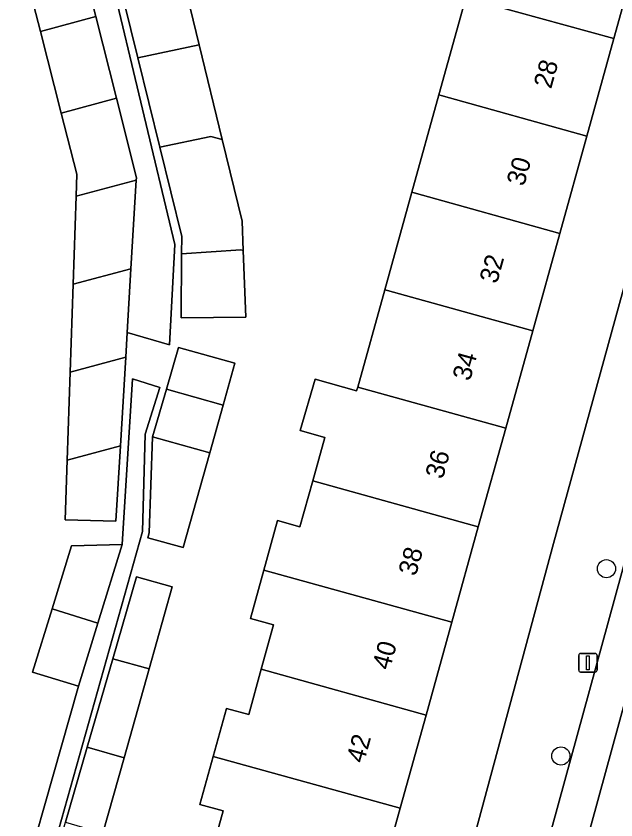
# Model space of a CAD drawing. Extents: x 162542 to 163147, y 380779 to 381521.
# Drawn here: x 163060.13 to 163092.41, y 381047.33 to 381090.58 of the extents above; entities that cross this region are included whole.
import ezdxf

# ---------------------------------------------------------------- set-up
doc = ezdxf.new("R2010")
doc.units = 0
for name, color, linetype in [('IMGEO_Boom', 7, 'Continuous'), ('IMGEO_Erf', 7, 'Continuous'), ('IMGEO_Lichtmast', 7, 'Continuous'), ('IMGEO_Pand', 7, 'Continuous'), ('IMGEO_Pand_nummerreeks', 7, 'Continuous'), ('IMGEO_Parkeervlak_open', 7, 'Continuous'), ('IMGEO_Rijbaan_lokaal_open', 7, 'Continuous'), ('IMGEO_Voetpad_open', 7, 'Continuous')]:
    doc.layers.add(name, color=color, linetype=linetype)

msp = doc.modelspace()

# ---------------------------------------------------------------- linework, layer by layer
at = {"layer": 'IMGEO_Boom'}
for centre in [(163091.898, 381060.844), (163089.447, 381050.768)]:
    msp.add_circle(centre, 0.489, dxfattribs=at)
at = {"layer": 'IMGEO_Erf'}
for points in [[(163063.459, 381100.153), (163068.679, 381078.286), (163068.392, 381072.898), (163066.112, 381073.556), (163066.032, 381072.222), (163065.747, 381067.454), (163065.505, 381063.404), (163062.768, 381063.48), (163062.877, 381066.681), (163063.038, 381071.415), (163063.2, 381076.15), (163063.361, 381080.885), (163063.402, 381082.074), (163062.564, 381085.36), (163061.444, 381089.75), (163060.324, 381094.138)], [(163079.113, 381025.409), (163089.044, 381062.198), (163093.539, 381078.503), (163098.537, 381095.857)], [(163093.75, 381094.611), (163092.295, 381089.37), (163090.84, 381084.129), (163089.386, 381078.888), (163087.931, 381073.647), (163086.476, 381068.406), (163085.001, 381063.092), (163083.577, 381057.961), (163082.192, 381052.974), (163080.799, 381047.953), (163079.436, 381043.045), (163078.029, 381037.977), (163076.589, 381032.786), (163075.182, 381027.72), (163073.745, 381022.542)], [(163068.847, 381093.691), (163069.985, 381089.029), (163071.229, 381083.934), (163072.3, 381079.548), (163072.36, 381077.975), (163072.496, 381074.39), (163069.009, 381074.347), (163069.041, 381077.788), (163069.049, 381078.719), (163067.864, 381083.53), (163066.678, 381088.341), (163065.53, 381093)], [(163070.628, 381045.494), (163071.272, 381047.811), (163070.015, 381048.16), (163070.735, 381050.75), (163071.452, 381053.331), (163072.65, 381052.998), (163073.328, 381055.438), (163073.991, 381057.822), (163072.739, 381058.17), (163073.463, 381060.774), (163074.202, 381063.432), (163075.406, 381063.097), (163076.093, 381065.571), (163076.744, 381067.913), (163075.42, 381068.281), (163076.221, 381071.046), (163078.458, 381070.423), (163078.513, 381070.62), (163079.969, 381075.86), (163081.426, 381081.1), (163082.882, 381086.341), (163084.339, 381091.582)], [(163063.488, 381054.525), (163061.026, 381055.283), (163062.072, 381058.682), (163063.117, 381062.081), (163065.835, 381062.155), (163066.389, 381071.067), (163067.876, 381070.6), (163067.083, 381068.079), (163066.935, 381062.854), (163060.637, 381040.472), (163063.038, 381039.816), (163062.2, 381036.793), (163060.796, 381031.727), (163060.101, 381029.218), (163057.078, 381032.257), (163056.987, 381032.183), (163057.677, 381031.311)], [(163059.38, 381040.076), (163063.488, 381054.525)]]:
    msp.add_lwpolyline(points, dxfattribs=at)
for points in [[(163067.474, 381067.945), (163068.22, 381070.499), (163068.879, 381072.756), (163071.903, 381071.902), (163071.271, 381069.65), (163070.552, 381067.089), (163069.119, 381061.982), (163067.222, 381062.51), (163067.299, 381062.777)], [(163062.797, 381047.202), (163063.966, 381051.246), (163065.341, 381056.001), (163066.613, 381060.403), (163068.526, 381059.871), (163067.287, 381055.46), (163065.941, 381050.665), (163064.804, 381046.617), (163063.583, 381042.267), (163061.543, 381042.862)]]:
    msp.add_lwpolyline(points, close=True, dxfattribs=at)
at = {"layer": 'IMGEO_Lichtmast'}
for p, q in [((163090.404, 381055.385), (163090.404, 381056.185)), ((163090.404, 381056.185), (163090.404, 381055.385)), ((163090.504, 381056.285), (163091.294, 381056.285)), ((163091.294, 381056.285), (163090.504, 381056.285)), ((163091.394, 381056.185), (163091.394, 381055.385)), ((163091.394, 381055.385), (163091.394, 381056.185)), ((163091.294, 381055.285), (163090.504, 381055.285)), ((163090.504, 381055.285), (163091.294, 381055.285))]:
    msp.add_line(p, q, dxfattribs=at)
msp.add_lwpolyline([(163090.824, 381056.16), (163090.974, 381056.16), (163090.974, 381055.41), (163090.824, 381055.41), (163090.824, 381056.16)], dxfattribs=at)
for centre, start, end in [((163090.504, 381056.185), 90, 180), ((163090.504, 381056.185), 90, 180), ((163091.294, 381056.185), 0, 90), ((163091.294, 381056.185), 360, 90), ((163090.504, 381055.385), 180, 270), ((163090.504, 381055.385), 180, 270), ((163091.294, 381055.385), 270, 0), ((163091.294, 381055.385), 270, 0)]:
    msp.add_arc(centre, 0.1, start, end, dxfattribs=at)
at = {"layer": 'IMGEO_Pand'}
for points in [[(163093.75, 381094.611), (163085.795, 381096.822), (163084.339, 381091.582), (163084.441, 381091.554), (163092.295, 381089.37)], [(163060.324, 381094.138), (163061.444, 381089.75), (163064.426, 381090.554), (163063.321, 381094.945)], [(163066.678, 381088.341), (163069.985, 381089.029), (163068.847, 381093.691), (163065.53, 381093)], [(163092.295, 381089.37), (163084.441, 381091.554), (163084.339, 381091.582), (163082.882, 381086.341), (163082.997, 381086.309), (163090.84, 381084.129)], [(163065.531, 381086.159), (163064.426, 381090.554), (163061.444, 381089.75), (163062.564, 381085.36)], [(163067.864, 381083.53), (163070.619, 381084.104), (163071.229, 381083.934), (163069.985, 381089.029), (163066.678, 381088.341)], [(163081.426, 381081.1), (163081.553, 381081.065), (163089.386, 381078.888), (163090.84, 381084.129), (163082.997, 381086.309), (163082.882, 381086.341)], [(163065.531, 381086.159), (163062.564, 381085.36), (163063.402, 381082.074), (163063.361, 381080.885), (163066.602, 381081.759), (163066.609, 381081.877)], [(163072.36, 381077.975), (163072.3, 381079.548), (163071.229, 381083.934), (163070.619, 381084.104), (163067.864, 381083.53), (163069.049, 381078.719), (163069.041, 381077.788), (163072.225, 381078.012)], [(163066.602, 381081.759), (163063.361, 381080.885), (163063.2, 381076.15), (163066.317, 381076.989)], [(163081.426, 381081.1), (163079.969, 381075.86), (163080.11, 381075.821), (163087.931, 381073.647), (163089.386, 381078.888), (163081.553, 381081.065)], [(163072.36, 381077.975), (163072.225, 381078.012), (163069.041, 381077.788), (163069.009, 381074.347), (163072.496, 381074.39)], [(163066.317, 381076.989), (163063.2, 381076.15), (163063.038, 381071.415), (163066.032, 381072.222), (163066.112, 381073.556)], [(163087.931, 381073.647), (163080.11, 381075.821), (163079.969, 381075.86), (163078.513, 381070.62), (163086.476, 381068.406)], [(163068.22, 381070.499), (163071.271, 381069.65), (163071.903, 381071.902), (163068.879, 381072.756)], [(163066.032, 381072.222), (163063.038, 381071.415), (163062.877, 381066.681), (163065.747, 381067.454)], [(163076.093, 381065.571), (163085.001, 381063.092), (163086.476, 381068.406), (163078.513, 381070.62), (163078.458, 381070.423), (163076.221, 381071.046), (163075.42, 381068.281), (163076.744, 381067.913)], [(163068.22, 381070.499), (163067.474, 381067.945), (163070.552, 381067.089), (163071.271, 381069.65)], [(163070.552, 381067.089), (163067.474, 381067.945), (163067.299, 381062.777), (163067.222, 381062.51), (163069.119, 381061.982)], [(163065.747, 381067.454), (163062.877, 381066.681), (163062.768, 381063.48), (163065.505, 381063.404)], [(163076.093, 381065.571), (163075.406, 381063.097), (163074.202, 381063.432), (163073.463, 381060.774), (163083.577, 381057.961), (163085.001, 381063.092)], [(163065.835, 381062.155), (163063.117, 381062.081), (163062.072, 381058.682), (163064.534, 381057.924)], [(163082.192, 381052.974), (163083.577, 381057.961), (163073.463, 381060.774), (163072.739, 381058.17), (163073.991, 381057.822), (163073.328, 381055.438)], [(163066.613, 381060.403), (163065.341, 381056.001), (163067.287, 381055.46), (163068.526, 381059.871)], [(163064.534, 381057.924), (163062.072, 381058.682), (163061.026, 381055.283), (163063.488, 381054.525)], [(163065.941, 381050.665), (163067.287, 381055.46), (163065.341, 381056.001), (163063.966, 381051.246)], [(163082.192, 381052.974), (163073.328, 381055.438), (163072.65, 381052.998), (163071.452, 381053.331), (163070.735, 381050.75), (163080.799, 381047.953)], [(163062.797, 381047.202), (163064.804, 381046.617), (163065.941, 381050.665), (163063.966, 381051.246)], [(163070.628, 381045.494), (163079.436, 381043.045), (163080.799, 381047.953), (163070.735, 381050.75), (163070.015, 381048.16), (163071.272, 381047.811)]]:
    msp.add_lwpolyline(points, close=True, dxfattribs=at)
at = {"layer": 'IMGEO_Parkeervlak_open'}
for points in [[(163100.631, 381089.497), (163100.487, 381088.976), (163086.585, 381038.264), (163083.391, 381026.615)], [(163084.522, 381023.155), (163084.559, 381023.291), (163102.722, 381089.551)]]:
    msp.add_lwpolyline(points, dxfattribs=at)
at = {"layer": 'IMGEO_Rijbaan_lokaal_open'}
msp.add_lwpolyline([(163107.568, 381088.303), (163103.434, 381089.372), (163102.722, 381089.551), (163084.559, 381023.291), (163089.373, 381021.916), (163091.439, 381029.59), (163093.215, 381036.056), (163098.85, 381056.569)], close=True, dxfattribs=at)
at = {"layer": 'IMGEO_Voetpad_open'}
for points in [[(163116.374, 381139.268), (163105.933, 381138.5), (163105.012, 381135.183), (163107.841, 381134.207), (163108.43, 381133.686), (163108.607, 381132.594), (163098.537, 381095.857), (163093.539, 381078.503), (163089.044, 381062.198), (163079.113, 381025.409)], [(163063.321, 381094.945), (163064.426, 381090.554), (163065.531, 381086.159), (163066.609, 381081.877), (163066.602, 381081.759), (163066.317, 381076.989), (163066.112, 381073.556), (163068.392, 381072.898), (163068.679, 381078.286), (163063.459, 381100.153)], [(163083.391, 381026.615), (163086.585, 381038.264), (163100.487, 381088.976), (163100.631, 381089.497)]]:
    msp.add_lwpolyline(points, dxfattribs=at)
msp.add_lwpolyline([(163066.935, 381062.854), (163067.083, 381068.079), (163067.876, 381070.6), (163066.389, 381071.067), (163065.835, 381062.155), (163064.534, 381057.924), (163063.488, 381054.525), (163059.38, 381040.076), (163059.139, 381039.315), (163057.851, 381034.483), (163056.307, 381033.042), (163056.987, 381032.183), (163057.078, 381032.257), (163058.766, 381033.624), (163059.814, 381037.458), (163060.637, 381040.472)], close=True, dxfattribs=at)

# ---------------------------------------------------------------- texts
at = {"layer": 'IMGEO_Pand_nummerreeks'}
for s, rotation, p in [('28', 74.4862, (163088.92, 381086.63)), ('30', 74.4862, (163087.465, 381081.389)), ('32', 74.4862, (163086.008, 381076.142)), ('34', 74.4845, (163084.554, 381070.904)), ('36', 74.4862, (163083.089, 381065.627)), ('38', 74.4862, (163081.641, 381060.407)), ('40', 74.4862, (163080.236, 381055.348)), ('42', 74.4862, (163078.845, 381050.338))]:
    msp.add_text(s, height=1, rotation=rotation, dxfattribs=at).set_placement(p)

doc.saveas('drawing.dxf')
